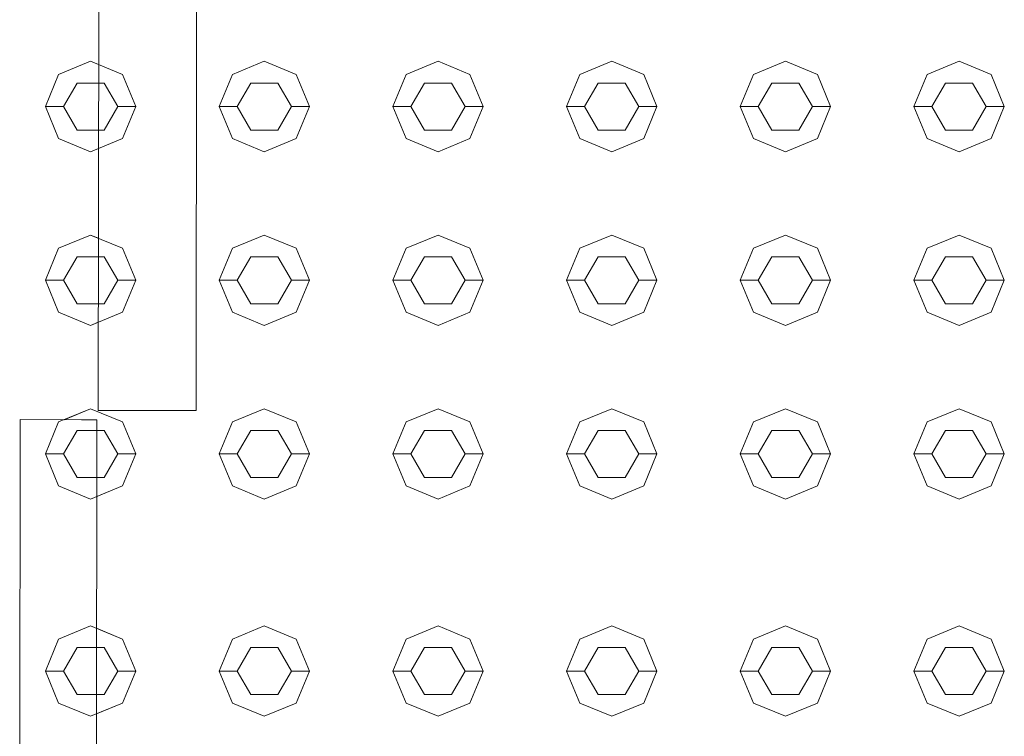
# Model space of a CAD drawing. Header units: millimetres. Extents: x 2 to 902, y -447 to 199.
# Tile 586 of 656: x 16.297 to 16.841, y 164.929 to 165.325. Entities that reach past the tile are written whole.
import ezdxf

# ---------------------------------------------------------------- set-up
doc = ezdxf.new("R2010")
doc.units = ezdxf.units.MM
doc.header["$MEASUREMENT"] = 0
doc.layers.add('IFC-Elemento construtivo genérico-Contorno', color=253, linetype='Continuous', lineweight=5)
doc.layers.add('IFC-Porta-Contorno', color=142, linetype='Continuous', lineweight=5)

msp = doc.modelspace()

# ---------------------------------------------------------------- linework, layer by layer
at = {"layer": 'IFC-Elemento construtivo genérico-Contorno', "color": 7, "lineweight": 5}
for p, q in [((16.31804, 165.29448), (16.33572, 165.3018)), ((16.31804, 165.29448), (16.33572, 165.3018)), ((16.33572, 165.3018), (16.34013, 165.29997)), ((16.33572, 165.3018), (16.3534, 165.29448)), ((16.41405, 165.29448), (16.43172, 165.3018)), ((16.41405, 165.29448), (16.43172, 165.3018)), ((16.43172, 165.3018), (16.4494, 165.29448)), ((16.43172, 165.3018), (16.4494, 165.29448)), ((16.51004, 165.29448), (16.52772, 165.3018)), ((16.51004, 165.29448), (16.52772, 165.3018)), ((16.52772, 165.3018), (16.5454, 165.29448)), ((16.52772, 165.3018), (16.5454, 165.29448)), ((16.60604, 165.29448), (16.62372, 165.3018)), ((16.60604, 165.29448), (16.62372, 165.3018)), ((16.62372, 165.3018), (16.6414, 165.29448)), ((16.62372, 165.3018), (16.6414, 165.29448)), ((16.70204, 165.29448), (16.71972, 165.3018)), ((16.70204, 165.29448), (16.71972, 165.3018)), ((16.71972, 165.3018), (16.7374, 165.29448)), ((16.71972, 165.3018), (16.7374, 165.29448)), ((16.79804, 165.29448), (16.81572, 165.3018)), ((16.79804, 165.29448), (16.81572, 165.3018)), ((16.81572, 165.3018), (16.8334, 165.29448)), ((16.81572, 165.3018), (16.8334, 165.29448)), ((16.31072, 165.2768), (16.31804, 165.29448)), ((16.31072, 165.2768), (16.31804, 165.29448)), ((16.3534, 165.29448), (16.36072, 165.2768)), ((16.40672, 165.2768), (16.41405, 165.29448)), ((16.40672, 165.2768), (16.41405, 165.29448)), ((16.4494, 165.29448), (16.45672, 165.2768)), ((16.4494, 165.29448), (16.45672, 165.2768)), ((16.50272, 165.2768), (16.51004, 165.29448)), ((16.50272, 165.2768), (16.51004, 165.29448)), ((16.5454, 165.29448), (16.55272, 165.2768)), ((16.5454, 165.29448), (16.55272, 165.2768)), ((16.59872, 165.2768), (16.60604, 165.29448)), ((16.59872, 165.2768), (16.60604, 165.29448)), ((16.6414, 165.29448), (16.64872, 165.2768)), ((16.6414, 165.29448), (16.64872, 165.2768)), ((16.69472, 165.2768), (16.70204, 165.29448)), ((16.69472, 165.2768), (16.70204, 165.29448)), ((16.7374, 165.29448), (16.74472, 165.2768)), ((16.7374, 165.29448), (16.74472, 165.2768)), ((16.79072, 165.2768), (16.79804, 165.29448)), ((16.79072, 165.2768), (16.79804, 165.29448)), ((16.8334, 165.29448), (16.84072, 165.2768)), ((16.8334, 165.29448), (16.84072, 165.2768)), ((16.32072, 165.2768), (16.32822, 165.28979)), ((16.32072, 165.2768), (16.32822, 165.28979)), ((16.32822, 165.28979), (16.34011, 165.28979)), ((16.32822, 165.28979), (16.34322, 165.28979)), ((16.34322, 165.28979), (16.35072, 165.2768)), ((16.41672, 165.2768), (16.42422, 165.28979)), ((16.41672, 165.2768), (16.42422, 165.28979)), ((16.42422, 165.28979), (16.43922, 165.28979)), ((16.42422, 165.28979), (16.43922, 165.28979)), ((16.43922, 165.28979), (16.44672, 165.2768)), ((16.43922, 165.28979), (16.44672, 165.2768)), ((16.51272, 165.2768), (16.52022, 165.28979)), ((16.51272, 165.2768), (16.52022, 165.28979)), ((16.52022, 165.28979), (16.53522, 165.28979)), ((16.52022, 165.28979), (16.53522, 165.28979)), ((16.53522, 165.28979), (16.54272, 165.2768)), ((16.53522, 165.28979), (16.54272, 165.2768)), ((16.60872, 165.2768), (16.61622, 165.28979)), ((16.60872, 165.2768), (16.61622, 165.28979)), ((16.61622, 165.28979), (16.63122, 165.28979)), ((16.61622, 165.28979), (16.63122, 165.28979)), ((16.63122, 165.28979), (16.63872, 165.2768)), ((16.63122, 165.28979), (16.63872, 165.2768)), ((16.70472, 165.2768), (16.71222, 165.28979)), ((16.70472, 165.2768), (16.71222, 165.28979)), ((16.71222, 165.28979), (16.72722, 165.28979)), ((16.71222, 165.28979), (16.72722, 165.28979)), ((16.72722, 165.28979), (16.73472, 165.2768)), ((16.72722, 165.28979), (16.73472, 165.2768)), ((16.80072, 165.2768), (16.80822, 165.28979)), ((16.80072, 165.2768), (16.80822, 165.28979)), ((16.80822, 165.28979), (16.82322, 165.28979)), ((16.80822, 165.28979), (16.82322, 165.28979)), ((16.82322, 165.28979), (16.83072, 165.2768)), ((16.82322, 165.28979), (16.83072, 165.2768)), ((16.31072, 165.2768), (16.32072, 165.2768)), ((16.31072, 165.2768), (16.31804, 165.25912)), ((16.31072, 165.2768), (16.32072, 165.2768)), ((16.31072, 165.2768), (16.31804, 165.25912)), ((16.32072, 165.2768), (16.32822, 165.2638)), ((16.32072, 165.2768), (16.32822, 165.2638)), ((16.34322, 165.2638), (16.35072, 165.2768)), ((16.35072, 165.2768), (16.36072, 165.2768)), ((16.3534, 165.25912), (16.36072, 165.2768)), ((16.40672, 165.2768), (16.41672, 165.2768)), ((16.40672, 165.2768), (16.41405, 165.25912)), ((16.40672, 165.2768), (16.41672, 165.2768)), ((16.40672, 165.2768), (16.41405, 165.25912)), ((16.41672, 165.2768), (16.42422, 165.2638)), ((16.41672, 165.2768), (16.42422, 165.2638)), ((16.43922, 165.2638), (16.44672, 165.2768)), ((16.43922, 165.2638), (16.44672, 165.2768)), ((16.44672, 165.2768), (16.45672, 165.2768)), ((16.44672, 165.2768), (16.45672, 165.2768)), ((16.4494, 165.25912), (16.45672, 165.2768)), ((16.4494, 165.25912), (16.45672, 165.2768)), ((16.50272, 165.2768), (16.51272, 165.2768)), ((16.50272, 165.2768), (16.51004, 165.25912)), ((16.50272, 165.2768), (16.51272, 165.2768)), ((16.50272, 165.2768), (16.51004, 165.25912)), ((16.51272, 165.2768), (16.52022, 165.2638)), ((16.51272, 165.2768), (16.52022, 165.2638)), ((16.53522, 165.2638), (16.54272, 165.2768)), ((16.53522, 165.2638), (16.54272, 165.2768)), ((16.54272, 165.2768), (16.55272, 165.2768)), ((16.54272, 165.2768), (16.55272, 165.2768)), ((16.5454, 165.25912), (16.55272, 165.2768)), ((16.5454, 165.25912), (16.55272, 165.2768)), ((16.59872, 165.2768), (16.60872, 165.2768)), ((16.59872, 165.2768), (16.60604, 165.25912)), ((16.59872, 165.2768), (16.60872, 165.2768)), ((16.59872, 165.2768), (16.60604, 165.25912)), ((16.60872, 165.2768), (16.61622, 165.2638)), ((16.60872, 165.2768), (16.61622, 165.2638)), ((16.63122, 165.2638), (16.63872, 165.2768)), ((16.63122, 165.2638), (16.63872, 165.2768)), ((16.63872, 165.2768), (16.64872, 165.2768)), ((16.63872, 165.2768), (16.64872, 165.2768)), ((16.6414, 165.25912), (16.64872, 165.2768)), ((16.6414, 165.25912), (16.64872, 165.2768)), ((16.69472, 165.2768), (16.70472, 165.2768)), ((16.69472, 165.2768), (16.70204, 165.25912)), ((16.69472, 165.2768), (16.70472, 165.2768)), ((16.69472, 165.2768), (16.70204, 165.25912)), ((16.70472, 165.2768), (16.71222, 165.2638)), ((16.70472, 165.2768), (16.71222, 165.2638)), ((16.72722, 165.2638), (16.73472, 165.2768)), ((16.72722, 165.2638), (16.73472, 165.2768)), ((16.73472, 165.2768), (16.74472, 165.2768)), ((16.73472, 165.2768), (16.74472, 165.2768)), ((16.7374, 165.25912), (16.74472, 165.2768)), ((16.7374, 165.25912), (16.74472, 165.2768)), ((16.79072, 165.2768), (16.80072, 165.2768)), ((16.79072, 165.2768), (16.79804, 165.25912)), ((16.79072, 165.2768), (16.80072, 165.2768)), ((16.79072, 165.2768), (16.79804, 165.25912)), ((16.80072, 165.2768), (16.80822, 165.2638)), ((16.80072, 165.2768), (16.80822, 165.2638)), ((16.82322, 165.2638), (16.83072, 165.2768)), ((16.82322, 165.2638), (16.83072, 165.2768)), ((16.83072, 165.2768), (16.84072, 165.2768)), ((16.83072, 165.2768), (16.84072, 165.2768)), ((16.8334, 165.25912), (16.84072, 165.2768)), ((16.8334, 165.25912), (16.84072, 165.2768)), ((16.32822, 165.2638), (16.34008, 165.2638)), ((16.32822, 165.2638), (16.34322, 165.2638)), ((16.42422, 165.2638), (16.43922, 165.2638)), ((16.42422, 165.2638), (16.43922, 165.2638)), ((16.52022, 165.2638), (16.53522, 165.2638)), ((16.52022, 165.2638), (16.53522, 165.2638)), ((16.61622, 165.2638), (16.63122, 165.2638)), ((16.61622, 165.2638), (16.63122, 165.2638)), ((16.71222, 165.2638), (16.72722, 165.2638)), ((16.71222, 165.2638), (16.72722, 165.2638)), ((16.80822, 165.2638), (16.82322, 165.2638)), ((16.80822, 165.2638), (16.82322, 165.2638)), ((16.31804, 165.25912), (16.33572, 165.2518)), ((16.31804, 165.25912), (16.33572, 165.2518)), ((16.33572, 165.2518), (16.3534, 165.25912)), ((16.41405, 165.25912), (16.43172, 165.2518)), ((16.41405, 165.25912), (16.43172, 165.2518)), ((16.43172, 165.2518), (16.4494, 165.25912)), ((16.43172, 165.2518), (16.4494, 165.25912)), ((16.51004, 165.25912), (16.52772, 165.2518)), ((16.51004, 165.25912), (16.52772, 165.2518)), ((16.52772, 165.2518), (16.5454, 165.25912)), ((16.52772, 165.2518), (16.5454, 165.25912)), ((16.60604, 165.25912), (16.62372, 165.2518)), ((16.60604, 165.25912), (16.62372, 165.2518)), ((16.62372, 165.2518), (16.6414, 165.25912)), ((16.62372, 165.2518), (16.6414, 165.25912)), ((16.70204, 165.25912), (16.71972, 165.2518)), ((16.70204, 165.25912), (16.71972, 165.2518)), ((16.71972, 165.2518), (16.7374, 165.25912)), ((16.71972, 165.2518), (16.7374, 165.25912)), ((16.79804, 165.25912), (16.81572, 165.2518)), ((16.79804, 165.25912), (16.81572, 165.2518)), ((16.81572, 165.2518), (16.8334, 165.25912)), ((16.81572, 165.2518), (16.8334, 165.25912)), ((16.33572, 165.2518), (16.34007, 165.2536)), ((16.31804, 165.19847), (16.33572, 165.20579)), ((16.31804, 165.19847), (16.33572, 165.20579)), ((16.33572, 165.20579), (16.34, 165.20402)), ((16.33572, 165.20579), (16.3534, 165.19847)), ((16.41405, 165.19847), (16.43172, 165.20579)), ((16.41405, 165.19847), (16.43172, 165.20579)), ((16.43172, 165.20579), (16.4494, 165.19847)), ((16.43172, 165.20579), (16.4494, 165.19847)), ((16.51004, 165.19847), (16.52772, 165.20579)), ((16.51004, 165.19847), (16.52772, 165.20579)), ((16.52772, 165.20579), (16.5454, 165.19847)), ((16.52772, 165.20579), (16.5454, 165.19847)), ((16.60604, 165.19847), (16.62372, 165.20579)), ((16.60604, 165.19847), (16.62372, 165.20579)), ((16.62372, 165.20579), (16.6414, 165.19847)), ((16.62372, 165.20579), (16.6414, 165.19847)), ((16.70204, 165.19847), (16.71972, 165.20579)), ((16.70204, 165.19847), (16.71972, 165.20579)), ((16.71972, 165.20579), (16.7374, 165.19847)), ((16.71972, 165.20579), (16.7374, 165.19847)), ((16.79804, 165.19847), (16.81572, 165.20579)), ((16.79804, 165.19847), (16.81572, 165.20579)), ((16.81572, 165.20579), (16.8334, 165.19847)), ((16.81572, 165.20579), (16.8334, 165.19847)), ((16.31072, 165.18079), (16.31804, 165.19847)), ((16.31072, 165.18079), (16.31804, 165.19847)), ((16.3534, 165.19847), (16.36072, 165.18079)), ((16.40672, 165.18079), (16.41405, 165.19847)), ((16.40672, 165.18079), (16.41405, 165.19847)), ((16.4494, 165.19847), (16.45672, 165.18079)), ((16.4494, 165.19847), (16.45672, 165.18079)), ((16.50272, 165.18079), (16.51004, 165.19847)), ((16.50272, 165.18079), (16.51004, 165.19847)), ((16.5454, 165.19847), (16.55272, 165.18079)), ((16.5454, 165.19847), (16.55272, 165.18079)), ((16.59872, 165.18079), (16.60604, 165.19847)), ((16.59872, 165.18079), (16.60604, 165.19847)), ((16.6414, 165.19847), (16.64872, 165.18079)), ((16.6414, 165.19847), (16.64872, 165.18079)), ((16.69472, 165.18079), (16.70204, 165.19847)), ((16.69472, 165.18079), (16.70204, 165.19847)), ((16.7374, 165.19847), (16.74472, 165.18079)), ((16.7374, 165.19847), (16.74472, 165.18079)), ((16.79072, 165.18079), (16.79804, 165.19847)), ((16.79072, 165.18079), (16.79804, 165.19847)), ((16.8334, 165.19847), (16.84072, 165.18079)), ((16.8334, 165.19847), (16.84072, 165.18079)), ((16.32072, 165.18079), (16.32822, 165.19378)), ((16.32072, 165.18079), (16.32822, 165.19378)), ((16.32822, 165.19378), (16.33999, 165.19378)), ((16.32822, 165.19378), (16.34322, 165.19378)), ((16.34322, 165.19378), (16.35072, 165.18079)), ((16.41672, 165.18079), (16.42422, 165.19378)), ((16.41672, 165.18079), (16.42422, 165.19378)), ((16.42422, 165.19378), (16.43922, 165.19378)), ((16.42422, 165.19378), (16.43922, 165.19378)), ((16.43922, 165.19378), (16.44672, 165.18079)), ((16.43922, 165.19378), (16.44672, 165.18079)), ((16.51272, 165.18079), (16.52022, 165.19378)), ((16.51272, 165.18079), (16.52022, 165.19378)), ((16.52022, 165.19378), (16.53522, 165.19378)), ((16.52022, 165.19378), (16.53522, 165.19378)), ((16.53522, 165.19378), (16.54272, 165.18079)), ((16.53522, 165.19378), (16.54272, 165.18079)), ((16.60872, 165.18079), (16.61622, 165.19378)), ((16.60872, 165.18079), (16.61622, 165.19378)), ((16.61622, 165.19378), (16.63122, 165.19378)), ((16.61622, 165.19378), (16.63122, 165.19378)), ((16.63122, 165.19378), (16.63872, 165.18079)), ((16.63122, 165.19378), (16.63872, 165.18079)), ((16.70472, 165.18079), (16.71222, 165.19378)), ((16.70472, 165.18079), (16.71222, 165.19378)), ((16.71222, 165.19378), (16.72722, 165.19378)), ((16.71222, 165.19378), (16.72722, 165.19378)), ((16.72722, 165.19378), (16.73472, 165.18079)), ((16.72722, 165.19378), (16.73472, 165.18079)), ((16.80072, 165.18079), (16.80822, 165.19378)), ((16.80072, 165.18079), (16.80822, 165.19378)), ((16.80822, 165.19378), (16.82322, 165.19378)), ((16.80822, 165.19378), (16.82322, 165.19378)), ((16.82322, 165.19378), (16.83072, 165.18079)), ((16.82322, 165.19378), (16.83072, 165.18079)), ((16.31072, 165.18079), (16.32072, 165.18079)), ((16.31072, 165.18079), (16.31804, 165.16312)), ((16.31072, 165.18079), (16.32072, 165.18079)), ((16.31072, 165.18079), (16.31804, 165.16312)), ((16.32072, 165.18079), (16.32822, 165.16781)), ((16.32072, 165.18079), (16.32822, 165.16781)), ((16.34322, 165.16781), (16.35072, 165.18079)), ((16.35072, 165.18079), (16.36072, 165.18079)), ((16.3534, 165.16312), (16.36072, 165.18079)), ((16.40672, 165.18079), (16.41672, 165.18079)), ((16.40672, 165.18079), (16.41405, 165.16312)), ((16.40672, 165.18079), (16.41672, 165.18079)), ((16.40672, 165.18079), (16.41405, 165.16312)), ((16.41672, 165.18079), (16.42422, 165.16781)), ((16.41672, 165.18079), (16.42422, 165.16781)), ((16.43922, 165.16781), (16.44672, 165.18079)), ((16.43922, 165.16781), (16.44672, 165.18079)), ((16.44672, 165.18079), (16.45672, 165.18079)), ((16.44672, 165.18079), (16.45672, 165.18079)), ((16.4494, 165.16312), (16.45672, 165.18079)), ((16.4494, 165.16312), (16.45672, 165.18079)), ((16.50272, 165.18079), (16.51272, 165.18079)), ((16.50272, 165.18079), (16.51004, 165.16312)), ((16.50272, 165.18079), (16.51272, 165.18079)), ((16.50272, 165.18079), (16.51004, 165.16312)), ((16.51272, 165.18079), (16.52022, 165.16781)), ((16.51272, 165.18079), (16.52022, 165.16781)), ((16.53522, 165.16781), (16.54272, 165.18079)), ((16.53522, 165.16781), (16.54272, 165.18079)), ((16.54272, 165.18079), (16.55272, 165.18079)), ((16.54272, 165.18079), (16.55272, 165.18079)), ((16.5454, 165.16312), (16.55272, 165.18079)), ((16.5454, 165.16312), (16.55272, 165.18079)), ((16.59872, 165.18079), (16.60872, 165.18079)), ((16.59872, 165.18079), (16.60604, 165.16312)), ((16.59872, 165.18079), (16.60872, 165.18079)), ((16.59872, 165.18079), (16.60604, 165.16312)), ((16.60872, 165.18079), (16.61622, 165.16781)), ((16.60872, 165.18079), (16.61622, 165.16781)), ((16.63122, 165.16781), (16.63872, 165.18079)), ((16.63122, 165.16781), (16.63872, 165.18079)), ((16.63872, 165.18079), (16.64872, 165.18079)), ((16.63872, 165.18079), (16.64872, 165.18079)), ((16.6414, 165.16312), (16.64872, 165.18079)), ((16.6414, 165.16312), (16.64872, 165.18079)), ((16.69472, 165.18079), (16.70472, 165.18079)), ((16.69472, 165.18079), (16.70204, 165.16312)), ((16.69472, 165.18079), (16.70472, 165.18079)), ((16.69472, 165.18079), (16.70204, 165.16312)), ((16.70472, 165.18079), (16.71222, 165.16781)), ((16.70472, 165.18079), (16.71222, 165.16781)), ((16.72722, 165.16781), (16.73472, 165.18079)), ((16.72722, 165.16781), (16.73472, 165.18079)), ((16.73472, 165.18079), (16.74472, 165.18079)), ((16.73472, 165.18079), (16.74472, 165.18079)), ((16.7374, 165.16312), (16.74472, 165.18079)), ((16.7374, 165.16312), (16.74472, 165.18079)), ((16.79072, 165.18079), (16.80072, 165.18079)), ((16.79072, 165.18079), (16.79804, 165.16312)), ((16.79072, 165.18079), (16.80072, 165.18079)), ((16.79072, 165.18079), (16.79804, 165.16312)), ((16.80072, 165.18079), (16.80822, 165.16781)), ((16.80072, 165.18079), (16.80822, 165.16781)), ((16.82322, 165.16781), (16.83072, 165.18079)), ((16.82322, 165.16781), (16.83072, 165.18079)), ((16.83072, 165.18079), (16.84072, 165.18079)), ((16.83072, 165.18079), (16.84072, 165.18079)), ((16.8334, 165.16312), (16.84072, 165.18079)), ((16.8334, 165.16312), (16.84072, 165.18079)), ((16.32822, 165.16781), (16.33996, 165.16781)), ((16.32822, 165.16781), (16.34322, 165.16781)), ((16.42422, 165.16781), (16.43922, 165.16781)), ((16.42422, 165.16781), (16.43922, 165.16781)), ((16.52022, 165.16781), (16.53522, 165.16781)), ((16.52022, 165.16781), (16.53522, 165.16781)), ((16.61622, 165.16781), (16.63122, 165.16781)), ((16.61622, 165.16781), (16.63122, 165.16781)), ((16.71222, 165.16781), (16.72722, 165.16781)), ((16.71222, 165.16781), (16.72722, 165.16781)), ((16.80822, 165.16781), (16.82322, 165.16781)), ((16.80822, 165.16781), (16.82322, 165.16781)), ((16.31804, 165.16312), (16.33572, 165.15579)), ((16.31804, 165.16312), (16.33572, 165.15579)), ((16.33572, 165.15579), (16.3534, 165.16312)), ((16.41405, 165.16312), (16.43172, 165.15579)), ((16.41405, 165.16312), (16.43172, 165.15579)), ((16.43172, 165.15579), (16.4494, 165.16312)), ((16.43172, 165.15579), (16.4494, 165.16312)), ((16.51004, 165.16312), (16.52772, 165.15579)), ((16.51004, 165.16312), (16.52772, 165.15579)), ((16.52772, 165.15579), (16.5454, 165.16312)), ((16.52772, 165.15579), (16.5454, 165.16312)), ((16.60604, 165.16312), (16.62372, 165.15579)), ((16.60604, 165.16312), (16.62372, 165.15579)), ((16.62372, 165.15579), (16.6414, 165.16312)), ((16.62372, 165.15579), (16.6414, 165.16312)), ((16.70204, 165.16312), (16.71972, 165.15579)), ((16.70204, 165.16312), (16.71972, 165.15579)), ((16.71972, 165.15579), (16.7374, 165.16312)), ((16.71972, 165.15579), (16.7374, 165.16312)), ((16.79804, 165.16312), (16.81572, 165.15579)), ((16.79804, 165.16312), (16.81572, 165.15579)), ((16.81572, 165.15579), (16.8334, 165.16312)), ((16.81572, 165.15579), (16.8334, 165.16312)), ((16.33572, 165.15579), (16.33994, 165.15754)), ((16.31804, 165.10247), (16.33572, 165.1098)), ((16.32103, 165.10371), (16.33572, 165.1098)), ((16.33572, 165.1098), (16.3534, 165.10247)), ((16.33572, 165.1098), (16.3534, 165.10247)), ((16.41405, 165.10247), (16.43172, 165.1098)), ((16.41405, 165.10247), (16.43172, 165.1098)), ((16.43172, 165.1098), (16.4494, 165.10247)), ((16.43172, 165.1098), (16.4494, 165.10247)), ((16.51004, 165.10247), (16.52772, 165.1098)), ((16.51004, 165.10247), (16.52772, 165.1098)), ((16.52772, 165.1098), (16.5454, 165.10247)), ((16.52772, 165.1098), (16.5454, 165.10247)), ((16.60604, 165.10247), (16.62372, 165.1098)), ((16.60604, 165.10247), (16.62372, 165.1098)), ((16.62372, 165.1098), (16.6414, 165.10247)), ((16.62372, 165.1098), (16.6414, 165.10247)), ((16.70204, 165.10247), (16.71972, 165.1098)), ((16.70204, 165.10247), (16.71972, 165.1098)), ((16.71972, 165.1098), (16.7374, 165.10247)), ((16.71972, 165.1098), (16.7374, 165.10247)), ((16.79804, 165.10247), (16.81572, 165.1098)), ((16.79804, 165.10247), (16.81572, 165.1098)), ((16.81572, 165.1098), (16.8334, 165.10247)), ((16.81572, 165.1098), (16.8334, 165.10247)), ((16.31072, 165.0848), (16.31804, 165.10247)), ((16.3534, 165.10247), (16.36072, 165.0848)), ((16.3534, 165.10247), (16.36072, 165.0848)), ((16.40672, 165.0848), (16.41405, 165.10247)), ((16.40672, 165.0848), (16.41405, 165.10247)), ((16.4494, 165.10247), (16.45672, 165.0848)), ((16.4494, 165.10247), (16.45672, 165.0848)), ((16.50272, 165.0848), (16.51004, 165.10247)), ((16.50272, 165.0848), (16.51004, 165.10247)), ((16.5454, 165.10247), (16.55272, 165.0848)), ((16.5454, 165.10247), (16.55272, 165.0848)), ((16.59872, 165.0848), (16.60604, 165.10247)), ((16.59872, 165.0848), (16.60604, 165.10247)), ((16.6414, 165.10247), (16.64872, 165.0848)), ((16.6414, 165.10247), (16.64872, 165.0848)), ((16.69472, 165.0848), (16.70204, 165.10247)), ((16.69472, 165.0848), (16.70204, 165.10247)), ((16.7374, 165.10247), (16.74472, 165.0848)), ((16.7374, 165.10247), (16.74472, 165.0848)), ((16.79072, 165.0848), (16.79804, 165.10247)), ((16.79072, 165.0848), (16.79804, 165.10247)), ((16.8334, 165.10247), (16.84072, 165.0848)), ((16.8334, 165.10247), (16.84072, 165.0848)), ((16.32072, 165.0848), (16.32822, 165.09779)), ((16.32822, 165.09779), (16.34322, 165.09779)), ((16.33915, 165.09779), (16.34322, 165.09779)), ((16.34322, 165.09779), (16.35072, 165.0848)), ((16.34322, 165.09779), (16.35072, 165.0848)), ((16.41672, 165.0848), (16.42422, 165.09779)), ((16.41672, 165.0848), (16.42422, 165.09779)), ((16.42422, 165.09779), (16.43922, 165.09779)), ((16.42422, 165.09779), (16.43922, 165.09779)), ((16.43922, 165.09779), (16.44672, 165.0848)), ((16.43922, 165.09779), (16.44672, 165.0848)), ((16.51272, 165.0848), (16.52022, 165.09779)), ((16.51272, 165.0848), (16.52022, 165.09779)), ((16.52022, 165.09779), (16.53522, 165.09779)), ((16.52022, 165.09779), (16.53522, 165.09779)), ((16.53522, 165.09779), (16.54272, 165.0848)), ((16.53522, 165.09779), (16.54272, 165.0848)), ((16.60872, 165.0848), (16.61622, 165.09779)), ((16.60872, 165.0848), (16.61622, 165.09779)), ((16.61622, 165.09779), (16.63122, 165.09779)), ((16.61622, 165.09779), (16.63122, 165.09779)), ((16.63122, 165.09779), (16.63872, 165.0848)), ((16.63122, 165.09779), (16.63872, 165.0848)), ((16.70472, 165.0848), (16.71222, 165.09779)), ((16.70472, 165.0848), (16.71222, 165.09779)), ((16.71222, 165.09779), (16.72722, 165.09779)), ((16.71222, 165.09779), (16.72722, 165.09779)), ((16.72722, 165.09779), (16.73472, 165.0848)), ((16.72722, 165.09779), (16.73472, 165.0848)), ((16.80072, 165.0848), (16.80822, 165.09779)), ((16.80072, 165.0848), (16.80822, 165.09779)), ((16.80822, 165.09779), (16.82322, 165.09779)), ((16.80822, 165.09779), (16.82322, 165.09779)), ((16.82322, 165.09779), (16.83072, 165.0848)), ((16.82322, 165.09779), (16.83072, 165.0848)), ((16.31072, 165.0848), (16.32072, 165.0848)), ((16.31072, 165.0848), (16.31804, 165.06712)), ((16.32072, 165.0848), (16.32822, 165.07181)), ((16.34322, 165.07181), (16.35072, 165.0848)), ((16.34322, 165.07181), (16.35072, 165.0848)), ((16.35072, 165.0848), (16.36072, 165.0848)), ((16.35072, 165.0848), (16.36072, 165.0848)), ((16.3534, 165.06712), (16.36072, 165.0848)), ((16.3534, 165.06712), (16.36072, 165.0848)), ((16.40672, 165.0848), (16.41672, 165.0848)), ((16.40672, 165.0848), (16.41405, 165.06712)), ((16.40672, 165.0848), (16.41672, 165.0848)), ((16.40672, 165.0848), (16.41405, 165.06712)), ((16.41672, 165.0848), (16.42422, 165.07181)), ((16.41672, 165.0848), (16.42422, 165.07181)), ((16.43922, 165.07181), (16.44672, 165.0848)), ((16.43922, 165.07181), (16.44672, 165.0848)), ((16.44672, 165.0848), (16.45672, 165.0848)), ((16.44672, 165.0848), (16.45672, 165.0848)), ((16.4494, 165.06712), (16.45672, 165.0848)), ((16.4494, 165.06712), (16.45672, 165.0848)), ((16.50272, 165.0848), (16.51272, 165.0848)), ((16.50272, 165.0848), (16.51004, 165.06712)), ((16.50272, 165.0848), (16.51272, 165.0848)), ((16.50272, 165.0848), (16.51004, 165.06712)), ((16.51272, 165.0848), (16.52022, 165.07181)), ((16.51272, 165.0848), (16.52022, 165.07181)), ((16.53522, 165.07181), (16.54272, 165.0848)), ((16.53522, 165.07181), (16.54272, 165.0848)), ((16.54272, 165.0848), (16.55272, 165.0848)), ((16.54272, 165.0848), (16.55272, 165.0848)), ((16.5454, 165.06712), (16.55272, 165.0848)), ((16.5454, 165.06712), (16.55272, 165.0848)), ((16.59872, 165.0848), (16.60872, 165.0848)), ((16.59872, 165.0848), (16.60604, 165.06712)), ((16.59872, 165.0848), (16.60872, 165.0848)), ((16.59872, 165.0848), (16.60604, 165.06712)), ((16.60872, 165.0848), (16.61622, 165.07181)), ((16.60872, 165.0848), (16.61622, 165.07181)), ((16.63122, 165.07181), (16.63872, 165.0848)), ((16.63122, 165.07181), (16.63872, 165.0848)), ((16.63872, 165.0848), (16.64872, 165.0848)), ((16.63872, 165.0848), (16.64872, 165.0848)), ((16.6414, 165.06712), (16.64872, 165.0848)), ((16.6414, 165.06712), (16.64872, 165.0848)), ((16.69472, 165.0848), (16.70472, 165.0848)), ((16.69472, 165.0848), (16.70204, 165.06712)), ((16.69472, 165.0848), (16.70472, 165.0848)), ((16.69472, 165.0848), (16.70204, 165.06712)), ((16.70472, 165.0848), (16.71222, 165.07181)), ((16.70472, 165.0848), (16.71222, 165.07181)), ((16.72722, 165.07181), (16.73472, 165.0848)), ((16.72722, 165.07181), (16.73472, 165.0848)), ((16.73472, 165.0848), (16.74472, 165.0848)), ((16.73472, 165.0848), (16.74472, 165.0848)), ((16.7374, 165.06712), (16.74472, 165.0848)), ((16.7374, 165.06712), (16.74472, 165.0848)), ((16.79072, 165.0848), (16.80072, 165.0848)), ((16.79072, 165.0848), (16.79804, 165.06712)), ((16.79072, 165.0848), (16.80072, 165.0848)), ((16.79072, 165.0848), (16.79804, 165.06712)), ((16.80072, 165.0848), (16.80822, 165.07181)), ((16.80072, 165.0848), (16.80822, 165.07181)), ((16.82322, 165.07181), (16.83072, 165.0848)), ((16.82322, 165.07181), (16.83072, 165.0848)), ((16.83072, 165.0848), (16.84072, 165.0848)), ((16.83072, 165.0848), (16.84072, 165.0848)), ((16.8334, 165.06712), (16.84072, 165.0848)), ((16.8334, 165.06712), (16.84072, 165.0848)), ((16.32822, 165.07181), (16.34322, 165.07181)), ((16.33912, 165.07181), (16.34322, 165.07181)), ((16.42422, 165.07181), (16.43922, 165.07181)), ((16.42422, 165.07181), (16.43922, 165.07181)), ((16.52022, 165.07181), (16.53522, 165.07181)), ((16.52022, 165.07181), (16.53522, 165.07181)), ((16.61622, 165.07181), (16.63122, 165.07181)), ((16.61622, 165.07181), (16.63122, 165.07181)), ((16.71222, 165.07181), (16.72722, 165.07181)), ((16.71222, 165.07181), (16.72722, 165.07181)), ((16.80822, 165.07181), (16.82322, 165.07181)), ((16.80822, 165.07181), (16.82322, 165.07181)), ((16.31804, 165.06712), (16.33572, 165.0598)), ((16.33572, 165.0598), (16.3534, 165.06712)), ((16.33911, 165.06121), (16.3534, 165.06712)), ((16.41405, 165.06712), (16.43172, 165.0598)), ((16.41405, 165.06712), (16.43172, 165.0598)), ((16.43172, 165.0598), (16.4494, 165.06712)), ((16.43172, 165.0598), (16.4494, 165.06712)), ((16.51004, 165.06712), (16.52772, 165.0598)), ((16.51004, 165.06712), (16.52772, 165.0598)), ((16.52772, 165.0598), (16.5454, 165.06712)), ((16.52772, 165.0598), (16.5454, 165.06712)), ((16.60604, 165.06712), (16.62372, 165.0598)), ((16.60604, 165.06712), (16.62372, 165.0598)), ((16.62372, 165.0598), (16.6414, 165.06712)), ((16.62372, 165.0598), (16.6414, 165.06712)), ((16.70204, 165.06712), (16.71972, 165.0598)), ((16.70204, 165.06712), (16.71972, 165.0598)), ((16.71972, 165.0598), (16.7374, 165.06712)), ((16.71972, 165.0598), (16.7374, 165.06712)), ((16.79804, 165.06712), (16.81572, 165.0598)), ((16.79804, 165.06712), (16.81572, 165.0598)), ((16.81572, 165.0598), (16.8334, 165.06712)), ((16.81572, 165.0598), (16.8334, 165.06712)), ((16.31804, 164.98247), (16.33572, 164.9898)), ((16.33572, 164.9898), (16.3534, 164.98247)), ((16.33901, 164.98843), (16.3534, 164.98247)), ((16.41405, 164.98247), (16.43172, 164.9898)), ((16.41405, 164.98247), (16.43172, 164.9898)), ((16.43172, 164.9898), (16.4494, 164.98247)), ((16.43172, 164.9898), (16.4494, 164.98247)), ((16.51004, 164.98247), (16.52772, 164.9898)), ((16.51004, 164.98247), (16.52772, 164.9898)), ((16.52772, 164.9898), (16.5454, 164.98247)), ((16.52772, 164.9898), (16.5454, 164.98247)), ((16.60604, 164.98247), (16.62372, 164.9898)), ((16.60604, 164.98247), (16.62372, 164.9898)), ((16.62372, 164.9898), (16.6414, 164.98247)), ((16.62372, 164.9898), (16.6414, 164.98247)), ((16.70204, 164.98247), (16.71972, 164.9898)), ((16.70204, 164.98247), (16.71972, 164.9898)), ((16.71972, 164.9898), (16.7374, 164.98247)), ((16.71972, 164.9898), (16.7374, 164.98247)), ((16.79804, 164.98247), (16.81572, 164.9898)), ((16.79804, 164.98247), (16.81572, 164.9898)), ((16.81572, 164.9898), (16.8334, 164.98247)), ((16.81572, 164.9898), (16.8334, 164.98247)), ((16.31072, 164.9648), (16.31804, 164.98247)), ((16.3534, 164.98247), (16.36072, 164.9648)), ((16.3534, 164.98247), (16.36072, 164.9648)), ((16.40672, 164.9648), (16.41405, 164.98247)), ((16.40672, 164.9648), (16.41405, 164.98247)), ((16.4494, 164.98247), (16.45672, 164.9648)), ((16.4494, 164.98247), (16.45672, 164.9648)), ((16.50272, 164.9648), (16.51004, 164.98247)), ((16.50272, 164.9648), (16.51004, 164.98247)), ((16.5454, 164.98247), (16.55272, 164.9648)), ((16.5454, 164.98247), (16.55272, 164.9648)), ((16.59872, 164.9648), (16.60604, 164.98247)), ((16.59872, 164.9648), (16.60604, 164.98247)), ((16.6414, 164.98247), (16.64872, 164.9648)), ((16.6414, 164.98247), (16.64872, 164.9648)), ((16.69472, 164.9648), (16.70204, 164.98247)), ((16.69472, 164.9648), (16.70204, 164.98247)), ((16.7374, 164.98247), (16.74472, 164.9648)), ((16.7374, 164.98247), (16.74472, 164.9648)), ((16.79072, 164.9648), (16.79804, 164.98247)), ((16.79072, 164.9648), (16.79804, 164.98247)), ((16.8334, 164.98247), (16.84072, 164.9648)), ((16.8334, 164.98247), (16.84072, 164.9648)), ((16.32072, 164.9648), (16.32822, 164.97779)), ((16.32822, 164.97779), (16.34322, 164.97779)), ((16.339, 164.97779), (16.34322, 164.97779)), ((16.34322, 164.97779), (16.35072, 164.9648)), ((16.34322, 164.97779), (16.35072, 164.9648)), ((16.41672, 164.9648), (16.42422, 164.97779)), ((16.41672, 164.9648), (16.42422, 164.97779)), ((16.42422, 164.97779), (16.43922, 164.97779)), ((16.42422, 164.97779), (16.43922, 164.97779)), ((16.43922, 164.97779), (16.44672, 164.9648)), ((16.43922, 164.97779), (16.44672, 164.9648)), ((16.51272, 164.9648), (16.52022, 164.97779)), ((16.51272, 164.9648), (16.52022, 164.97779)), ((16.52022, 164.97779), (16.53522, 164.97779)), ((16.52022, 164.97779), (16.53522, 164.97779)), ((16.53522, 164.97779), (16.54272, 164.9648)), ((16.53522, 164.97779), (16.54272, 164.9648)), ((16.60872, 164.9648), (16.61622, 164.97779)), ((16.60872, 164.9648), (16.61622, 164.97779)), ((16.61622, 164.97779), (16.63122, 164.97779)), ((16.61622, 164.97779), (16.63122, 164.97779)), ((16.63122, 164.97779), (16.63872, 164.9648)), ((16.63122, 164.97779), (16.63872, 164.9648)), ((16.70472, 164.9648), (16.71222, 164.97779)), ((16.70472, 164.9648), (16.71222, 164.97779)), ((16.71222, 164.97779), (16.72722, 164.97779)), ((16.71222, 164.97779), (16.72722, 164.97779)), ((16.72722, 164.97779), (16.73472, 164.9648)), ((16.72722, 164.97779), (16.73472, 164.9648)), ((16.80072, 164.9648), (16.80822, 164.97779)), ((16.80072, 164.9648), (16.80822, 164.97779)), ((16.80822, 164.97779), (16.82322, 164.97779)), ((16.80822, 164.97779), (16.82322, 164.97779)), ((16.82322, 164.97779), (16.83072, 164.9648)), ((16.82322, 164.97779), (16.83072, 164.9648)), ((16.31072, 164.9648), (16.32072, 164.9648)), ((16.31072, 164.9648), (16.31804, 164.94712)), ((16.32072, 164.9648), (16.32822, 164.95181)), ((16.34322, 164.95181), (16.35072, 164.9648)), ((16.34322, 164.95181), (16.35072, 164.9648)), ((16.35072, 164.9648), (16.36072, 164.9648)), ((16.35072, 164.9648), (16.36072, 164.9648)), ((16.3534, 164.94712), (16.36072, 164.9648)), ((16.3534, 164.94712), (16.36072, 164.9648)), ((16.40672, 164.9648), (16.41672, 164.9648)), ((16.40672, 164.9648), (16.41405, 164.94712)), ((16.40672, 164.9648), (16.41672, 164.9648)), ((16.40672, 164.9648), (16.41405, 164.94712)), ((16.41672, 164.9648), (16.42422, 164.95181)), ((16.41672, 164.9648), (16.42422, 164.95181)), ((16.43922, 164.95181), (16.44672, 164.9648)), ((16.43922, 164.95181), (16.44672, 164.9648)), ((16.44672, 164.9648), (16.45672, 164.9648)), ((16.44672, 164.9648), (16.45672, 164.9648)), ((16.4494, 164.94712), (16.45672, 164.9648)), ((16.4494, 164.94712), (16.45672, 164.9648)), ((16.50272, 164.9648), (16.51272, 164.9648)), ((16.50272, 164.9648), (16.51004, 164.94712)), ((16.50272, 164.9648), (16.51272, 164.9648)), ((16.50272, 164.9648), (16.51004, 164.94712)), ((16.51272, 164.9648), (16.52022, 164.95181)), ((16.51272, 164.9648), (16.52022, 164.95181)), ((16.53522, 164.95181), (16.54272, 164.9648)), ((16.53522, 164.95181), (16.54272, 164.9648)), ((16.54272, 164.9648), (16.55272, 164.9648)), ((16.54272, 164.9648), (16.55272, 164.9648)), ((16.5454, 164.94712), (16.55272, 164.9648)), ((16.5454, 164.94712), (16.55272, 164.9648)), ((16.59872, 164.9648), (16.60872, 164.9648)), ((16.59872, 164.9648), (16.60604, 164.94712)), ((16.59872, 164.9648), (16.60872, 164.9648)), ((16.59872, 164.9648), (16.60604, 164.94712)), ((16.60872, 164.9648), (16.61622, 164.95181)), ((16.60872, 164.9648), (16.61622, 164.95181)), ((16.63122, 164.95181), (16.63872, 164.9648)), ((16.63122, 164.95181), (16.63872, 164.9648)), ((16.63872, 164.9648), (16.64872, 164.9648)), ((16.63872, 164.9648), (16.64872, 164.9648)), ((16.6414, 164.94712), (16.64872, 164.9648)), ((16.6414, 164.94712), (16.64872, 164.9648)), ((16.69472, 164.9648), (16.70472, 164.9648)), ((16.69472, 164.9648), (16.70204, 164.94712)), ((16.69472, 164.9648), (16.70472, 164.9648)), ((16.69472, 164.9648), (16.70204, 164.94712)), ((16.70472, 164.9648), (16.71222, 164.95181)), ((16.70472, 164.9648), (16.71222, 164.95181)), ((16.72722, 164.95181), (16.73472, 164.9648)), ((16.72722, 164.95181), (16.73472, 164.9648)), ((16.73472, 164.9648), (16.74472, 164.9648)), ((16.73472, 164.9648), (16.74472, 164.9648)), ((16.7374, 164.94712), (16.74472, 164.9648)), ((16.7374, 164.94712), (16.74472, 164.9648)), ((16.79072, 164.9648), (16.80072, 164.9648)), ((16.79072, 164.9648), (16.79804, 164.94712)), ((16.79072, 164.9648), (16.80072, 164.9648)), ((16.79072, 164.9648), (16.79804, 164.94712)), ((16.80072, 164.9648), (16.80822, 164.95181)), ((16.80072, 164.9648), (16.80822, 164.95181)), ((16.82322, 164.95181), (16.83072, 164.9648)), ((16.82322, 164.95181), (16.83072, 164.9648)), ((16.83072, 164.9648), (16.84072, 164.9648)), ((16.83072, 164.9648), (16.84072, 164.9648)), ((16.8334, 164.94712), (16.84072, 164.9648)), ((16.8334, 164.94712), (16.84072, 164.9648)), ((16.32822, 164.95181), (16.34322, 164.95181)), ((16.33897, 164.95181), (16.34322, 164.95181)), ((16.42422, 164.95181), (16.43922, 164.95181)), ((16.42422, 164.95181), (16.43922, 164.95181)), ((16.52022, 164.95181), (16.53522, 164.95181)), ((16.52022, 164.95181), (16.53522, 164.95181)), ((16.61622, 164.95181), (16.63122, 164.95181)), ((16.61622, 164.95181), (16.63122, 164.95181)), ((16.71222, 164.95181), (16.72722, 164.95181)), ((16.71222, 164.95181), (16.72722, 164.95181)), ((16.80822, 164.95181), (16.82322, 164.95181)), ((16.80822, 164.95181), (16.82322, 164.95181)), ((16.31804, 164.94712), (16.33572, 164.9398)), ((16.33572, 164.9398), (16.3534, 164.94712)), ((16.33895, 164.94114), (16.3534, 164.94712)), ((16.41405, 164.94712), (16.43172, 164.9398)), ((16.41405, 164.94712), (16.43172, 164.9398)), ((16.43172, 164.9398), (16.4494, 164.94712)), ((16.43172, 164.9398), (16.4494, 164.94712)), ((16.51004, 164.94712), (16.52772, 164.9398)), ((16.51004, 164.94712), (16.52772, 164.9398)), ((16.52772, 164.9398), (16.5454, 164.94712)), ((16.52772, 164.9398), (16.5454, 164.94712)), ((16.60604, 164.94712), (16.62372, 164.9398)), ((16.60604, 164.94712), (16.62372, 164.9398)), ((16.62372, 164.9398), (16.6414, 164.94712)), ((16.62372, 164.9398), (16.6414, 164.94712)), ((16.70204, 164.94712), (16.71972, 164.9398)), ((16.70204, 164.94712), (16.71972, 164.9398)), ((16.71972, 164.9398), (16.7374, 164.94712)), ((16.71972, 164.9398), (16.7374, 164.94712)), ((16.79804, 164.94712), (16.81572, 164.9398)), ((16.79804, 164.94712), (16.81572, 164.9398)), ((16.81572, 164.9398), (16.8334, 164.94712)), ((16.81572, 164.9398), (16.8334, 164.94712))]:
    msp.add_line(p, q, dxfattribs=at)
at = {"layer": 'IFC-Porta-Contorno', "color": 7, "lineweight": 5}
for p, q in [((16.33988, 165.10888), (16.34196, 166.71607)), ((16.394, 165.1088), (16.39452, 165.51313)), ((16.33988, 165.10888), (16.35076, 165.10886)), ((16.35076, 165.10886), (16.394, 165.1088)), ((16.29651, 164.84666), (16.29684, 165.10374)), ((16.29684, 165.10374), (16.33065, 165.1037)), ((16.33065, 165.1037), (16.33916, 165.10369)), ((16.33785, 164.08177), (16.33916, 165.10369))]:
    msp.add_line(p, q, dxfattribs=at)

doc.saveas('drawing.dxf')
